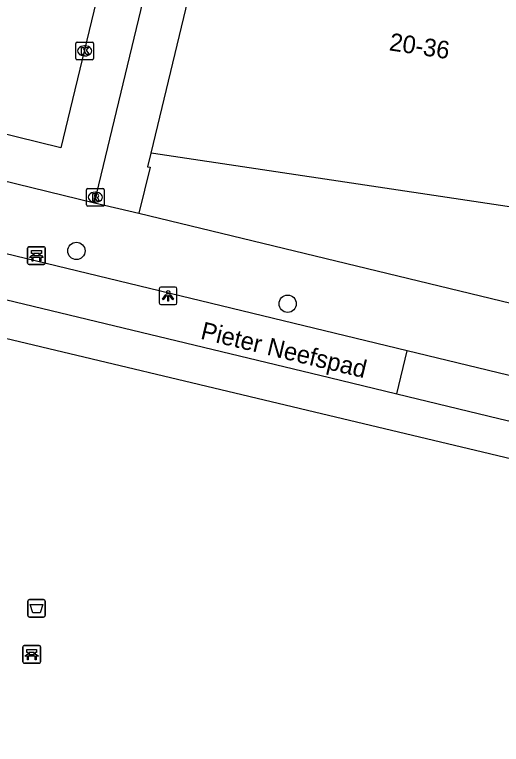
# Model space of a CAD drawing. Extents: x 162812 to 163818, y 381639 to 382470.
# Drawn here: x 163316.1 to 163343.7, y 382135.2 to 382176.57 of the extents above; entities that cross this region are included whole.
import ezdxf

# ---------------------------------------------------------------- set-up
doc = ezdxf.new("R2010")
doc.units = 0
for name, color, linetype in [('IMGEO_Afvalbak', 7, 'Continuous'), ('IMGEO_Bank', 7, 'Continuous'), ('IMGEO_Boom', 7, 'Continuous'), ('IMGEO_Groenvoorziening', 7, 'Continuous'), ('IMGEO_Kolk', 7, 'Continuous'), ('IMGEO_Lichtpunt', 7, 'Continuous'), ('IMGEO_Openbare_ruimte_label', 7, 'Continuous'), ('IMGEO_Pand', 7, 'Continuous'), ('IMGEO_Pand_nummerreeks', 7, 'Continuous'), ('IMGEO_Rioolput', 7, 'Continuous'), ('IMGEO_Voetpad_open', 7, 'Continuous')]:
    doc.layers.add(name, color=color, linetype=linetype)

msp = doc.modelspace()

# ---------------------------------------------------------------- linework, layer by layer
at = {"layer": 'IMGEO_Afvalbak'}
for p, q in [((163316.851, 382142.516), (163316.851, 382143.316)), ((163316.851, 382143.316), (163316.851, 382142.516)), ((163316.951, 382143.416), (163317.741, 382143.416)), ((163317.741, 382143.416), (163316.951, 382143.416)), ((163317.841, 382143.316), (163317.841, 382142.516)), ((163317.841, 382142.516), (163317.841, 382143.316)), ((163317.741, 382142.416), (163316.951, 382142.416)), ((163316.951, 382142.416), (163317.741, 382142.416))]:
    msp.add_line(p, q, dxfattribs=at)
msp.add_lwpolyline([(163316.994, 382143.13), (163317.698, 382143.13), (163317.549, 382142.66), (163317.143, 382142.66), (163316.994, 382143.13)], dxfattribs=at)
for centre, start, end in [((163316.951, 382143.316), 90, 180), ((163316.951, 382143.316), 90, 180), ((163317.741, 382143.316), 0, 90), ((163317.741, 382143.316), 360, 90), ((163316.951, 382142.516), 180, 270), ((163316.951, 382142.516), 180, 270), ((163317.741, 382142.516), 270, 0), ((163317.741, 382142.516), 270, 0)]:
    msp.add_arc(centre, 0.1, start, end, dxfattribs=at)
at = {"layer": 'IMGEO_Bank'}
for p, q in [((163316.914, 382163.413), (163317.755, 382163.413)), ((163317.755, 382163.413), (163316.914, 382163.413)), ((163316.839, 382162.488), (163316.839, 382163.329)), ((163316.839, 382163.329), (163316.839, 382162.488)), ((163317.148, 382162.919), (163317.148, 382163.025)), ((163317.192, 382163.025), (163317.192, 382162.919)), ((163317.48, 382163.031), (163317.198, 382163.031)), ((163317.486, 382162.919), (163317.486, 382163.025)), ((163317.53, 382163.025), (163317.53, 382162.919)), ((163317.839, 382163.338), (163317.839, 382162.497)), ((163317.839, 382162.497), (163317.839, 382163.338)), ((163317.536, 382162.811), (163317.143, 382162.811)), ((163317.198, 382162.913), (163317.48, 382162.913)), ((163317.764, 382162.413), (163316.923, 382162.413)), ((163316.923, 382162.413), (163317.764, 382162.413)), ((163316.571, 382139.88), (163316.571, 382140.721)), ((163316.571, 382140.721), (163316.571, 382139.88)), ((163316.646, 382140.805), (163317.487, 382140.805)), ((163317.487, 382140.805), (163316.646, 382140.805)), ((163317.571, 382140.73), (163317.571, 382139.889)), ((163317.571, 382139.889), (163317.571, 382140.73)), ((163316.88, 382140.311), (163316.88, 382140.417)), ((163316.924, 382140.417), (163316.924, 382140.311)), ((163317.212, 382140.423), (163316.93, 382140.423)), ((163316.93, 382140.305), (163317.212, 382140.305)), ((163317.218, 382140.311), (163317.218, 382140.417)), ((163317.262, 382140.417), (163317.262, 382140.311)), ((163317.268, 382140.203), (163316.875, 382140.203)), ((163317.496, 382139.805), (163316.655, 382139.805)), ((163316.655, 382139.805), (163317.496, 382139.805))]:
    msp.add_line(p, q, dxfattribs=at)
for points in [[(163317.142, 382163.031), (163317.056, 382163.031), (163317.056, 382163.192), (163317.619, 382163.192), (163317.619, 382163.031), (163317.536, 382163.031)], [(163317.086, 382162.811), (163316.944, 382162.811), (163317.056, 382162.913), (163317.142, 382162.913)], [(163317.136, 382162.804), (163317.136, 382162.597), (163317.093, 382162.597), (163317.093, 382162.804)], [(163317.536, 382162.913), (163317.619, 382162.913), (163317.731, 382162.811), (163317.592, 382162.811)], [(163317.586, 382162.804), (163317.586, 382162.597), (163317.542, 382162.597), (163317.542, 382162.804)], [(163316.818, 382140.203), (163316.676, 382140.203), (163316.788, 382140.305), (163316.874, 382140.305)], [(163316.874, 382140.423), (163316.788, 382140.423), (163316.788, 382140.584), (163317.351, 382140.584), (163317.351, 382140.423), (163317.268, 382140.423)], [(163317.268, 382140.305), (163317.351, 382140.305), (163317.463, 382140.203), (163317.324, 382140.203)], [(163316.868, 382140.196), (163316.868, 382139.989), (163316.825, 382139.989), (163316.825, 382140.196)], [(163317.318, 382140.196), (163317.318, 382139.989), (163317.274, 382139.989), (163317.274, 382140.196)]]:
    msp.add_lwpolyline(points, dxfattribs=at)
for centre, radius, start, end in [((163316.917, 382163.335), 0.0779, 92.4484, 184.2845), ((163316.917, 382163.335), 0.0779, 92.4484, 184.2845), ((163317.761, 382163.335), 0.0779, 2.4484, 94.2845), ((163317.761, 382163.335), 0.0779, 2.4484, 94.2845), ((163317.141, 382163.024), 0.00671, 2.8957, 87.1043), ((163317.198, 382163.024), 0.00671, 92.8957, 177.1043), ((163317.48, 382163.024), 0.00671, 2.8957, 87.1043), ((163317.537, 382163.024), 0.00671, 92.8957, 177.1043), ((163317.086, 382162.804), 0.00671, 2.8957, 87.1043), ((163317.143, 382162.804), 0.00671, 92.8957, 177.1043), ((163317.141, 382162.92), 0.00671, 272.8957, 357.1043), ((163317.198, 382162.92), 0.00671, 182.8957, 267.1043), ((163317.48, 382162.92), 0.00671, 272.8957, 357.1043), ((163317.537, 382162.92), 0.00671, 182.8957, 267.1043), ((163317.535, 382162.804), 0.00671, 2.8957, 87.1043), ((163317.592, 382162.804), 0.00671, 92.8957, 177.1043), ((163316.917, 382162.491), 0.0779, 182.4484, 274.2845), ((163316.917, 382162.491), 0.0779, 182.4484, 274.2845), ((163317.761, 382162.491), 0.0779, 272.4484, 4.2845), ((163317.761, 382162.491), 0.0779, 272.4484, 4.2845), ((163316.649, 382140.727), 0.0779, 92.4484, 184.2845), ((163316.649, 382140.727), 0.0779, 92.4484, 184.2845), ((163317.493, 382140.727), 0.0779, 2.4484, 94.2845), ((163317.493, 382140.727), 0.0779, 2.4484, 94.2845), ((163316.873, 382140.416), 0.00671, 2.8957, 87.1043), ((163316.873, 382140.312), 0.00671, 272.8957, 357.1043), ((163316.93, 382140.416), 0.00671, 92.8957, 177.1043), ((163316.93, 382140.312), 0.00671, 182.8957, 267.1043), ((163317.212, 382140.416), 0.00671, 2.8957, 87.1043), ((163317.212, 382140.312), 0.00671, 272.8957, 357.1043), ((163317.269, 382140.416), 0.00671, 92.8957, 177.1043), ((163317.269, 382140.312), 0.00671, 182.8957, 267.1043), ((163316.649, 382139.883), 0.0779, 182.4484, 274.2845), ((163316.649, 382139.883), 0.0779, 182.4484, 274.2845), ((163316.818, 382140.196), 0.00671, 2.8957, 87.1043), ((163316.875, 382140.196), 0.00671, 92.8957, 177.1043), ((163317.267, 382140.196), 0.00671, 2.8957, 87.1043), ((163317.324, 382140.196), 0.00671, 92.8957, 177.1043), ((163317.493, 382139.883), 0.0779, 272.4484, 4.2845), ((163317.493, 382139.883), 0.0779, 272.4484, 4.2845)]:
    msp.add_arc(centre, radius, start, end, dxfattribs=at)
at = {"layer": 'IMGEO_Boom'}
for centre in [(163319.607, 382163.178), (163331.583, 382160.182)]:
    msp.add_circle(centre, 0.489, dxfattribs=at)
at = {"layer": 'IMGEO_Groenvoorziening'}
for points in [[(163323.822, 382168.72), (163323.631, 382167.943), (163323.784, 382167.92), (163323.14, 382165.323)], [(163320.628, 382165.9), (163323.14, 382165.323)], [(163323.14, 382165.323), (163356.026, 382157.354)], [(163427.031, 382131.676), (163378.53, 382143.226), (163360.431, 382147.536), (163359.411, 382147.779), (163344.765, 382151.266), (163342.628, 382151.775), (163333.895, 382153.854), (163313.112, 382158.803), (163295.55, 382162.985), (163294.668, 382163.195)]]:
    msp.add_lwpolyline(points, dxfattribs=at)
at = {"layer": 'IMGEO_Kolk'}
for p, q in [((163319.651, 382175.014), (163320.503, 382175.014)), ((163319.576, 382174.088), (163319.576, 382174.94)), ((163320.064, 382174.794), (163320.089, 382174.794)), ((163320.577, 382174.94), (163320.577, 382174.088)), ((163320.087, 382174.234), (163320.062, 382174.234)), ((163320.503, 382174.014), (163319.651, 382174.014))]:
    msp.add_line(p, q, dxfattribs=at)
for points in [[(163319.651, 382175.014), (163320.503, 382175.014)], [(163319.576, 382174.088), (163319.576, 382174.94)], [(163319.897, 382174.714), (163320.02, 382174.714), (163320.02, 382174.563), (163320.15, 382174.714), (163320.314, 382174.714), (163320.168, 382174.563), (163320.321, 382174.314), (163320.169, 382174.314), (163320.084, 382174.478), (163320.02, 382174.411), (163320.02, 382174.314), (163319.897, 382174.314), (163319.897, 382174.714)], [(163320.577, 382174.94), (163320.577, 382174.088)], [(163320.503, 382174.014), (163319.651, 382174.014)]]:
    msp.add_lwpolyline(points, dxfattribs=at)
for centre, start, end in [((163319.653, 382174.938), 91.552, 178.448), ((163319.653, 382174.938), 91.552, 178.448), ((163320.501, 382174.938), 1.552, 88.448), ((163320.501, 382174.938), 1.552, 88.448), ((163319.653, 382174.09), 181.552, 268.448), ((163319.653, 382174.09), 181.552, 268.448), ((163320.501, 382174.09), 271.552, 358.448), ((163320.501, 382174.09), 271.552, 358.448)]:
    msp.add_arc(centre, 0.0765, start, end, dxfattribs=at)
for centre, major_axis, ratio, start_param, end_param in [((163320.063, 382174.514), (-0.387, 0.002), 0.722429, 4.712389, 7.853982), ((163320.088, 382174.514), (-0.39, 0.002), 0.717154, 1.570796, 4.712389)]:
    msp.add_ellipse(centre, major_axis=major_axis, ratio=ratio, start_param=start_param, end_param=end_param, dxfattribs=at)
at = {"layer": 'IMGEO_Lichtpunt'}
for p, q in [((163324.306, 382161.035), (163324.306, 382160.228)), ((163324.306, 382161.035), (163324.306, 382160.228)), ((163325.208, 382161.13), (163324.4, 382161.13)), ((163325.208, 382161.13), (163324.4, 382161.13)), ((163325.302, 382160.228), (163325.302, 382161.035)), ((163325.302, 382160.228), (163325.302, 382161.035)), ((163324.4, 382160.134), (163325.208, 382160.134)), ((163324.4, 382160.134), (163325.208, 382160.134))]:
    msp.add_line(p, q, dxfattribs=at)
for points in [[(163324.68, 382160.699), (163324.719, 382160.671), (163324.531, 382160.409), (163324.493, 382160.436), (163324.68, 382160.699)], [(163324.782, 382160.651), (163324.829, 382160.651), (163324.829, 382160.329), (163324.782, 382160.329), (163324.782, 382160.651)], [(163324.892, 382160.671), (163324.93, 382160.698), (163325.117, 382160.436), (163325.078, 382160.408), (163324.892, 382160.671)]]:
    msp.add_lwpolyline(points, dxfattribs=at)
msp.add_circle((163324.805, 382160.833), 0.0994, dxfattribs=at)
for centre, start, end in [((163324.4, 382161.035), 90, 180), ((163324.4, 382161.035), 90, 180), ((163325.208, 382161.035), 0, 90), ((163325.208, 382161.035), 0, 90), ((163324.4, 382160.228), 180, 270), ((163324.4, 382160.228), 180, 270), ((163325.208, 382160.228), 270, 0), ((163325.208, 382160.228), 270, 360)]:
    msp.add_arc(centre, 0.0946, start, end, dxfattribs=at)
at = {"layer": 'IMGEO_Pand'}
for points in [[(163326.422, 382179.494), (163323.822, 382168.72)], [(163356.229, 382163.002), (163355.656, 382161.102), (163352.619, 382161.844), (163353.11, 382163.474), (163353.36, 382164.304), (163323.977, 382168.697), (163323.822, 382168.72)]]:
    msp.add_lwpolyline(points, dxfattribs=at)
at = {"layer": 'IMGEO_Rioolput'}
for p, q in [((163320.25, 382166.721), (163321.102, 382166.721)), ((163320.175, 382165.795), (163320.175, 382166.647)), ((163320.663, 382166.501), (163320.688, 382166.501)), ((163321.176, 382166.647), (163321.176, 382165.795)), ((163320.686, 382165.941), (163320.661, 382165.941)), ((163321.102, 382165.721), (163320.25, 382165.721))]:
    msp.add_line(p, q, dxfattribs=at)
for points in [[(163320.25, 382166.721), (163321.102, 382166.721)], [(163320.175, 382165.795), (163320.175, 382166.647)], [(163320.764, 382166.419), (163320.512, 382166.421), (163320.512, 382166.021)], [(163320.69, 382166.34), (163320.636, 382166.34), (163320.636, 382166.259)], [(163321.176, 382166.647), (163321.176, 382165.795)], [(163320.512, 382166.021), (163320.636, 382166.021), (163320.636, 382166.183), (163320.647, 382166.183)], [(163320.636, 382166.259), (163320.688, 382166.259)], [(163320.694, 382166.154), (163320.765, 382166.021), (163320.905, 382166.021), (163320.84, 382166.147)], [(163321.102, 382165.721), (163320.25, 382165.721)]]:
    msp.add_lwpolyline(points, dxfattribs=at)
for centre, radius, start, end in [((163320.252, 382166.645), 0.0765, 91.552, 178.448), ((163320.252, 382166.645), 0.0765, 91.552, 178.448), ((163321.1, 382166.645), 0.0765, 1.552, 88.448), ((163321.1, 382166.645), 0.0765, 1.552, 88.448), ((163320.696, 382166.244), 0.0964, 77.0061, 93.1865), ((163320.71, 382166.301), 0.0378, 276.6634, 79.6772), ((163320.763, 382166.309), 0.109, 350.3612, 89.416), ((163320.761, 382166.309), 0.112, 277.5842, 350.9817), ((163320.646, 382166.13), 0.0533, 26.0293, 88.6989), ((163320.672, 382166.448), 0.19, 274.7715, 282.9687), ((163320.745, 382166.094), 0.108, 29.5134, 73.7905), ((163320.252, 382165.797), 0.0765, 181.552, 268.448), ((163320.252, 382165.797), 0.0765, 181.552, 268.448), ((163321.1, 382165.797), 0.0765, 271.552, 358.448), ((163321.1, 382165.797), 0.0765, 271.552, 358.448)]:
    msp.add_arc(centre, radius, start, end, dxfattribs=at)
for centre, major_axis, ratio, start_param, end_param in [((163320.662, 382166.221), (-0.387, 0.002), 0.722429, 4.712389, 7.853982), ((163320.687, 382166.221), (-0.39, 0.002), 0.717154, 1.570796, 4.712389)]:
    msp.add_ellipse(centre, major_axis=major_axis, ratio=ratio, start_param=start_param, end_param=end_param, dxfattribs=at)
at = {"layer": 'IMGEO_Voetpad_open'}
for points in [[(163322.331, 382183.982), (163318.73, 382169.011), (163308.573, 382171.509), (163312.197, 382186.407)], [(163320.628, 382165.9), (163324.015, 382179.968), (163326.422, 382179.494)], [(163314.355, 382163.32), (163315.3, 382167.211), (163320.628, 382165.9)], [(163295.227, 382165.323), (163333.95, 382155.997), (163337.772, 382155.076)], [(163338.36, 382157.513), (163314.355, 382163.32)], [(163337.772, 382155.076), (163338.36, 382157.513)], [(163362.364, 382151.707), (163338.36, 382157.513)], [(163337.772, 382155.076), (163343.556, 382153.683), (163344.914, 382153.356), (163359.96, 382149.732), (163361, 382149.482), (163427.406, 382133.488)]]:
    msp.add_lwpolyline(points, dxfattribs=at)

# ---------------------------------------------------------------- texts
at = {"layer": 'IMGEO_Openbare_ruimte_label'}
msp.add_text('Pieter Neefspad', height=1, rotation=346.4641, dxfattribs=at).set_placement((163326.596, 382158.204))
at = {"layer": 'IMGEO_Pand_nummerreeks'}
msp.add_text('20-36', height=1, rotation=351.4978, dxfattribs=at).set_placement((163337.301, 382174.551))

doc.saveas('drawing.dxf')
